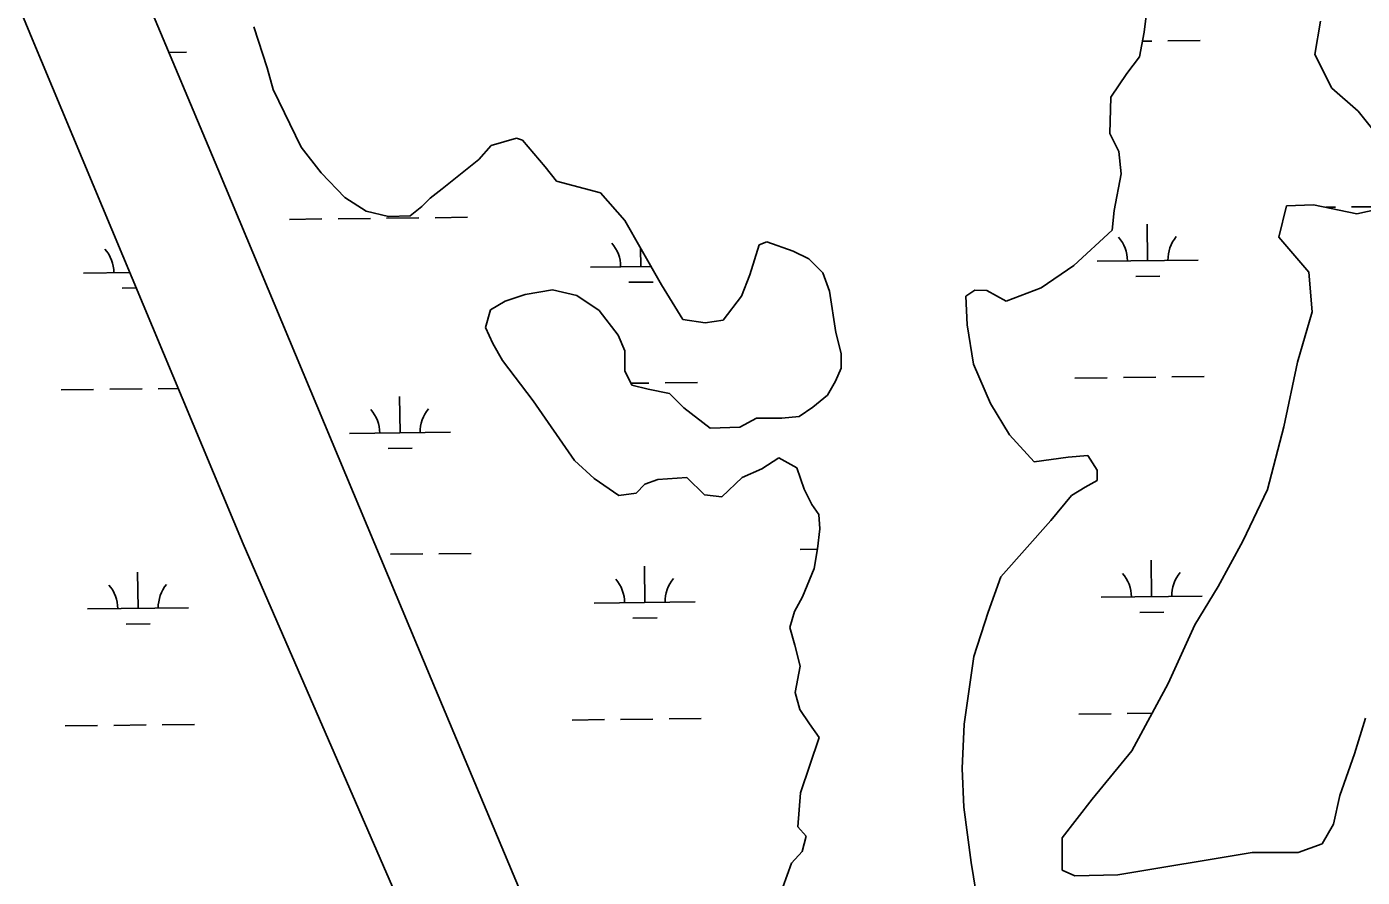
# Model space of a CAD drawing. Extents: x 3683613 to 3738215, y 469626 to 495384.
# Drawn here: x 3716813 to 3718136, y 477129 to 477971 of the extents above; entities that cross this region are included whole.
import ezdxf

# ---------------------------------------------------------------- set-up
doc = ezdxf.new("R2010")
doc.units = 0
doc.layers.add('V-TOPO-SHOR', color=7, linetype='Continuous')
doc.layers.add('V-WETL-SWMP', color=7, linetype='Continuous')

msp = doc.modelspace()

# ---------------------------------------------------------------- linework, layer by layer
at = {"layer": 'V-TOPO-SHOR'}
for p, q in [((3716679.2, 478302.6), (3716818.3, 477959.2)), ((3717002.3, 477830.7), (3716816.3, 478273.9)), ((3717919.6, 477965.8), (3717923.8, 478001.2)), ((3717038, 477971.3), (3717051, 477930.7)), ((3717915.1, 477941.4), (3717919.6, 477965.8)), ((3716818.3, 477959.2), (3717027.5, 477459.3)), ((3717902.4, 477924.8), (3717915.1, 477941.4)), ((3717051, 477930.7), (3717057, 477909.1)), ((3717886.5, 477901.6), (3717902.4, 477924.8)), ((3717057, 477909.1), (3717084.9, 477851.9)), ((3717885.5, 477865.4), (3717886.5, 477901.6)), ((3717273.1, 477853.5), (3717298.2, 477860.8)), ((3717298.2, 477860.8), (3717304.1, 477859.1)), ((3717894.5, 477847.7), (3717885.5, 477865.4)), ((3717084.9, 477851.9), (3717104.5, 477826.5)), ((3717260.7, 477839.7), (3717273.1, 477853.5)), ((3717304.1, 477859.1), (3717326.4, 477832.7)), ((3717897, 477825.6), (3717894.5, 477847.7)), ((3717224.6, 477810.9), (3717260.7, 477839.7)), ((3717213.5, 477325.8), (3717002.3, 477830.7)), ((3717104.5, 477826.5), (3717128, 477802.2)), ((3717326.4, 477832.7), (3717337.8, 477818.5)), ((3717889.9, 477789.4), (3717897, 477825.6)), ((3717212.6, 477801.5), (3717224.6, 477810.9)), ((3717337.8, 477818.5), (3717381.2, 477806.9)), ((3717381.2, 477806.9), (3717405.2, 477779.5)), ((3717128, 477802.2), (3717149.2, 477788.6)), ((3717204.3, 477793.3), (3717212.6, 477801.5)), ((3717149.2, 477788.6), (3717171.2, 477783.5)), ((3717171.2, 477783.5), (3717192.8, 477783.9)), ((3717192.8, 477783.9), (3717204.3, 477793.3)), ((3717887.8, 477769.7), (3717889.9, 477789.4)), ((3717405.2, 477779.5), (3717421.6, 477751)), ((3717850.1, 477735), (3717887.8, 477769.7)), ((3717529.3, 477725.6), (3717538.4, 477755.4)), ((3717538.4, 477755.4), (3717546.1, 477758.4)), ((3717546.1, 477758.4), (3717571.9, 477749.2)), ((3717421.6, 477751), (3717441.7, 477715.7)), ((3717571.9, 477749.2), (3717587.7, 477741.6)), ((3717587.7, 477741.6), (3717601.4, 477727.5)), ((3717601.4, 477727.5), (3717608.1, 477709.3)), ((3717817.5, 477712.7), (3717850.1, 477735)), ((3717441.7, 477715.7), (3717462.8, 477681.4)), ((3717520.8, 477704.4), (3717529.3, 477725.6)), ((3717306.7, 477706.3), (3717286.8, 477699.6)), ((3717333.7, 477710.7), (3717306.7, 477706.3)), ((3717357.9, 477705.1), (3717333.7, 477710.7)), ((3717379.9, 477690.3), (3717357.9, 477705.1)), ((3717502.7, 477680.6), (3717520.8, 477704.4)), ((3717608.1, 477709.3), (3717614.2, 477668.5)), ((3717743.2, 477704.6), (3717752, 477710.6)), ((3717744.4, 477676.1), (3717743.2, 477704.6)), ((3717752, 477710.6), (3717763.9, 477710.2)), ((3717763.9, 477710.2), (3717782.9, 477699.7)), ((3717782.9, 477699.7), (3717817.5, 477712.7)), ((3717272.3, 477691.1), (3717267.5, 477673.6)), ((3717286.8, 477699.6), (3717272.3, 477691.1)), ((3717398.7, 477665.8), (3717379.9, 477690.3)), ((3717462.8, 477681.4), (3717484.8, 477678.1)), ((3717484.8, 477678.1), (3717502.7, 477680.6)), ((3717750.5, 477637.3), (3717744.4, 477676.1)), ((3717267.5, 477673.6), (3717274.7, 477657.7)), ((3717405.4, 477650.5), (3717398.7, 477665.8)), ((3717614.2, 477668.5), (3717619.5, 477647.6)), ((3717274.7, 477657.7), (3717284.2, 477640.7)), ((3717405.3, 477630.6), (3717405.4, 477650.5)), ((3717284.2, 477640.7), (3717314.7, 477600.8)), ((3717619.5, 477647.6), (3717619.6, 477633.3)), ((3717767.5, 477598.2), (3717750.5, 477637.3)), ((3717412.3, 477616.4), (3717405.3, 477630.6)), ((3717619.6, 477633.3), (3717614, 477620.2)), ((3717428.3, 477612.3), (3717412.3, 477616.4)), ((3717449.5, 477608), (3717428.3, 477612.3)), ((3717614, 477620.2), (3717606.2, 477606.4)), ((3717314.7, 477600.8), (3717355.6, 477541.7)), ((3717463.8, 477594), (3717449.5, 477608)), ((3717606.2, 477606.4), (3717591.5, 477594.5)), ((3717786.3, 477567.1), (3717767.5, 477598.2)), ((3717489.8, 477573.8), (3717463.8, 477594)), ((3717535.7, 477583.6), (3717519.1, 477574.9)), ((3717560.8, 477583.8), (3717535.7, 477583.6)), ((3717578.1, 477585.3), (3717560.8, 477583.8)), ((3717591.5, 477594.5), (3717578.1, 477585.3)), ((3717519.1, 477574.9), (3717489.8, 477573.8)), ((3717810.6, 477540.4), (3717786.3, 477567.1)), ((3717541, 477533.7), (3717557.9, 477544.4)), ((3717557.9, 477544.4), (3717575.6, 477534.4)), ((3717844.5, 477545), (3717810.6, 477540.4)), ((3717863.7, 477546.6), (3717844.5, 477545)), ((3717873.1, 477532.4), (3717863.7, 477546.6)), ((3717355.6, 477541.7), (3717374.9, 477524.1)), ((3717521.6, 477525), (3717541, 477533.7)), ((3717575.6, 477534.4), (3717582.9, 477513.5)), ((3717873.2, 477522.1), (3717873.1, 477532.4)), ((3717374.9, 477524.1), (3717399.4, 477507.3)), ((3717416.6, 477509.6), (3717425.1, 477518.5)), ((3717425.1, 477518.5), (3717437.9, 477523)), ((3717437.9, 477523), (3717466.9, 477524.9)), ((3717466.9, 477524.9), (3717484.3, 477507.8)), ((3717501.5, 477505.7), (3717521.6, 477525)), ((3717861.2, 477515.4), (3717873.2, 477522.1)), ((3717399.4, 477507.3), (3717416.6, 477509.6)), ((3717484.3, 477507.8), (3717501.5, 477505.7)), ((3717582.9, 477513.5), (3717590.6, 477498.3)), ((3717827.2, 477482.4), (3717847.7, 477507.2)), ((3717847.7, 477507.2), (3717861.2, 477515.4)), ((3717590.6, 477498.3), (3717597.6, 477488.3)), ((3717597.6, 477488.3), (3717598.4, 477474.2)), ((3717777.8, 477426.6), (3717827.2, 477482.4)), ((3717598.4, 477474.2), (3717596, 477454.3)), ((3717027.5, 477459.3), (3717235.7, 476981.3)), ((3717596, 477454.3), (3717593, 477434.8)), ((3717593, 477434.8), (3717581.3, 477407)), ((3717765, 477391.5), (3717777.8, 477426.6)), ((3717581.3, 477407), (3717573.5, 477392.4)), ((3717573.5, 477392.4), (3717568.9, 477376.4)), ((3717750.9, 477347.9), (3717765, 477391.5)), ((3717568.9, 477376.4), (3717573.7, 477358.9)), ((3717573.7, 477358.9), (3717579, 477338.1)), ((3717741.5, 477280.7), (3717750.9, 477347.9)), ((3717579, 477338.1), (3717574, 477312.2)), ((3717425.3, 476821.7), (3717213.5, 477325.8)), ((3717574, 477312.2), (3717578.5, 477295.2)), ((3717578.5, 477295.2), (3717588.2, 477281)), ((3717588.2, 477281), (3717597.9, 477267.5)), ((3717739.3, 477236.9), (3717741.5, 477280.7)), ((3717597.9, 477267.5), (3717579.2, 477212.8)), ((3717741, 477198.5), (3717739.3, 477236.9)), ((3717579.2, 477212.8), (3717576.7, 477179.3)), ((3717748.2, 477143.7), (3717741, 477198.5)), ((3717576.7, 477179.3), (3717584.9, 477170)), ((3717584.9, 477170), (3717581, 477154.8)), ((3717581, 477154.8), (3717570.3, 477143.1)), ((3717570.3, 477143.1), (3717561.8, 477119.5)), ((3717756.6, 477093.3), (3717748.2, 477143.7))]:
    msp.add_line(p, q, dxfattribs=at)
at = {"layer": 'V-WETL-SWMP'}
for p, q in [((3716679.2, 478302.6), (3716818.3, 477959.2)), ((3717002.3, 477830.7), (3716816.3, 478273.9)), ((3717919.6, 477965.8), (3717923.8, 478001.2)), ((3717038, 477971.3), (3717051, 477930.7)), ((3717915.1, 477941.4), (3717919.6, 477965.8)), ((3718094.1, 477976.6), (3718088.8, 477943.9)), ((3716818.3, 477959.2), (3717027.5, 477459.3)), ((3717918, 477956.9), (3717927.2, 477957)), ((3717943.2, 477957.2), (3717975.2, 477957.5)), ((3716954.1, 477945.6), (3716971.4, 477945.9)), ((3717902.4, 477924.8), (3717915.1, 477941.4)), ((3718088.8, 477943.9), (3718105.5, 477910.5)), ((3717051, 477930.7), (3717057, 477909.1)), ((3717886.5, 477901.6), (3717902.4, 477924.8)), ((3717057, 477909.1), (3717084.9, 477851.9)), ((3717885.5, 477865.4), (3717886.5, 477901.6)), ((3718105.5, 477910.5), (3718131.5, 477887.5)), ((3718131.5, 477887.5), (3718157.5, 477854.9)), ((3717273.1, 477853.5), (3717298.2, 477860.8)), ((3717298.2, 477860.8), (3717304.1, 477859.1)), ((3717894.5, 477847.7), (3717885.5, 477865.4)), ((3717084.9, 477851.9), (3717104.5, 477826.5)), ((3717260.7, 477839.7), (3717273.1, 477853.5)), ((3717304.1, 477859.1), (3717326.4, 477832.7)), ((3717897, 477825.6), (3717894.5, 477847.7)), ((3717224.6, 477810.9), (3717260.7, 477839.7)), ((3717213.5, 477325.8), (3717002.3, 477830.7)), ((3717104.5, 477826.5), (3717128, 477802.2)), ((3717326.4, 477832.7), (3717337.8, 477818.5)), ((3717889.9, 477789.4), (3717897, 477825.6)), ((3717212.6, 477801.5), (3717224.6, 477810.9)), ((3717337.8, 477818.5), (3717381.2, 477806.9)), ((3717381.2, 477806.9), (3717405.2, 477779.5)), ((3717128, 477802.2), (3717149.2, 477788.6)), ((3717204.3, 477793.3), (3717212.6, 477801.5)), ((3718060.7, 477793.9), (3718053, 477762.8)), ((3718087.2, 477795), (3718060.7, 477793.9)), ((3718130.1, 477786.1), (3718087.2, 477795)), ((3717073.4, 477780.5), (3717105.4, 477780.9)), ((3717121.4, 477781.1), (3717153.4, 477781.5)), ((3717149.2, 477788.6), (3717171.2, 477783.5)), ((3717169.4, 477781.6), (3717201.4, 477782)), ((3717171.2, 477783.5), (3717192.8, 477783.9)), ((3717192.8, 477783.9), (3717204.3, 477793.3)), ((3717217.4, 477782.2), (3717249.4, 477782.6)), ((3717887.8, 477769.7), (3717889.9, 477789.4)), ((3718099.5, 477792.5), (3718109.1, 477792.6)), ((3718125.1, 477792.8), (3718157.1, 477793.1)), ((3718158.9, 477792.2), (3718130.1, 477786.1)), ((3717405.2, 477779.5), (3717421.6, 477751)), ((3717850.1, 477735), (3717887.8, 477769.7)), ((3717923.1, 477739.7), (3717922.7, 477775.7)), ((3717529.3, 477725.6), (3717538.4, 477755.4)), ((3717538.4, 477755.4), (3717546.1, 477758.4)), ((3717546.1, 477758.4), (3717571.9, 477749.2)), ((3718053, 477762.8), (3718082.7, 477728.3)), ((3717421.3, 477733.8), (3717421, 477752)), ((3717421.6, 477751), (3717441.7, 477715.7)), ((3717571.9, 477749.2), (3717587.7, 477741.6)), ((3717587.7, 477741.6), (3717601.4, 477727.5)), ((3716869.4, 477727.4), (3716915.1, 477727.9)), ((3717371.3, 477733.2), (3717431.3, 477733.9)), ((3717601.4, 477727.5), (3717608.1, 477709.3)), ((3717817.5, 477712.7), (3717850.1, 477735)), ((3717873.1, 477739.1), (3717973.1, 477740.3)), ((3718082.7, 477728.3), (3718085.9, 477688.9)), ((3717409.4, 477718.3), (3717433.4, 477718.5)), ((3717441.7, 477715.7), (3717462.8, 477681.4)), ((3717520.8, 477704.4), (3717529.3, 477725.6)), ((3717911.3, 477724.1), (3717935.3, 477724.4)), ((3716907.6, 477712.4), (3716921.5, 477712.6)), ((3717306.7, 477706.3), (3717286.8, 477699.6)), ((3717333.7, 477710.7), (3717306.7, 477706.3)), ((3717357.9, 477705.1), (3717333.7, 477710.7)), ((3717379.9, 477690.3), (3717357.9, 477705.1)), ((3717502.7, 477680.6), (3717520.8, 477704.4)), ((3717608.1, 477709.3), (3717614.2, 477668.5)), ((3717743.2, 477704.6), (3717752, 477710.6)), ((3717744.4, 477676.1), (3717743.2, 477704.6)), ((3717752, 477710.6), (3717763.9, 477710.2)), ((3717763.9, 477710.2), (3717782.9, 477699.7)), ((3717782.9, 477699.7), (3717817.5, 477712.7)), ((3717272.3, 477691.1), (3717267.5, 477673.6)), ((3717286.8, 477699.6), (3717272.3, 477691.1)), ((3717398.7, 477665.8), (3717379.9, 477690.3)), ((3718085.9, 477688.9), (3718071.6, 477639.1)), ((3717462.8, 477681.4), (3717484.8, 477678.1)), ((3717484.8, 477678.1), (3717502.7, 477680.6)), ((3717750.5, 477637.3), (3717744.4, 477676.1)), ((3717267.5, 477673.6), (3717274.7, 477657.7)), ((3717405.4, 477650.5), (3717398.7, 477665.8)), ((3717614.2, 477668.5), (3717619.5, 477647.6)), ((3717274.7, 477657.7), (3717284.2, 477640.7)), ((3717405.3, 477630.6), (3717405.4, 477650.5)), ((3717284.2, 477640.7), (3717314.7, 477600.8)), ((3717619.5, 477647.6), (3717619.6, 477633.3)), ((3717767.5, 477598.2), (3717750.5, 477637.3)), ((3718071.6, 477639.1), (3718058, 477575.3)), ((3717412.3, 477616.4), (3717405.3, 477630.6)), ((3717619.6, 477633.3), (3717614, 477620.2)), ((3717851.1, 477623.4), (3717883.1, 477623.8)), ((3717899.1, 477623.9), (3717931.1, 477624.3)), ((3717947.1, 477624.5), (3717979.1, 477624.9)), ((3716847.3, 477611.7), (3716879.3, 477612.1)), ((3716895.3, 477612.3), (3716927.3, 477612.6)), ((3716943.3, 477612.8), (3716963.2, 477613.1)), ((3717411.4, 477618.3), (3717429.2, 477618.5)), ((3717428.3, 477612.3), (3717412.3, 477616.4)), ((3717449.5, 477608), (3717428.3, 477612.3)), ((3717445.2, 477618.7), (3717477.2, 477619)), ((3717614, 477620.2), (3717606.2, 477606.4)), ((3717182.7, 477569.2), (3717182.3, 477605.2)), ((3717314.7, 477600.8), (3717355.6, 477541.7)), ((3717463.8, 477594), (3717449.5, 477608)), ((3717606.2, 477606.4), (3717591.5, 477594.5)), ((3717786.3, 477567.1), (3717767.5, 477598.2)), ((3717489.8, 477573.8), (3717463.8, 477594)), ((3717535.7, 477583.6), (3717519.1, 477574.9)), ((3717560.8, 477583.8), (3717535.7, 477583.6)), ((3717578.1, 477585.3), (3717560.8, 477583.8)), ((3717591.5, 477594.5), (3717578.1, 477585.3)), ((3717132.7, 477568.6), (3717232.7, 477569.8)), ((3717519.1, 477574.9), (3717489.8, 477573.8)), ((3718058, 477575.3), (3718041.9, 477513)), ((3717810.6, 477540.4), (3717786.3, 477567.1)), ((3717170.9, 477553.6), (3717194.9, 477553.9)), ((3717541, 477533.7), (3717557.9, 477544.4)), ((3717557.9, 477544.4), (3717575.6, 477534.4)), ((3717844.5, 477545), (3717810.6, 477540.4)), ((3717863.7, 477546.6), (3717844.5, 477545)), ((3717873.1, 477532.4), (3717863.7, 477546.6)), ((3717355.6, 477541.7), (3717374.9, 477524.1)), ((3717521.6, 477525), (3717541, 477533.7)), ((3717575.6, 477534.4), (3717582.9, 477513.5)), ((3717873.2, 477522.1), (3717873.1, 477532.4)), ((3717374.9, 477524.1), (3717399.4, 477507.3)), ((3717416.6, 477509.6), (3717425.1, 477518.5)), ((3717425.1, 477518.5), (3717437.9, 477523)), ((3717437.9, 477523), (3717466.9, 477524.9)), ((3717466.9, 477524.9), (3717484.3, 477507.8)), ((3717501.5, 477505.7), (3717521.6, 477525)), ((3717861.2, 477515.4), (3717873.2, 477522.1)), ((3717399.4, 477507.3), (3717416.6, 477509.6)), ((3717484.3, 477507.8), (3717501.5, 477505.7)), ((3717582.9, 477513.5), (3717590.6, 477498.3)), ((3717827.2, 477482.4), (3717847.7, 477507.2)), ((3717847.7, 477507.2), (3717861.2, 477515.4)), ((3718041.9, 477513), (3718017.3, 477461.9)), ((3717590.6, 477498.3), (3717597.6, 477488.3)), ((3717597.6, 477488.3), (3717598.4, 477474.2)), ((3717777.8, 477426.6), (3717827.2, 477482.4)), ((3717598.4, 477474.2), (3717596, 477454.3)), ((3717027.5, 477459.3), (3717235.7, 476981.3)), ((3717221.2, 477449.5), (3717253.2, 477449.9)), ((3717579.1, 477453.7), (3717596, 477453.9)), ((3717596, 477454.3), (3717593, 477434.8)), ((3718017.3, 477461.9), (3717993, 477417.2)), ((3717173.2, 477449), (3717205.2, 477449.4)), ((3717425.1, 477401.2), (3717424.7, 477437.2)), ((3717927, 477407), (3717926.6, 477443)), ((3716923.3, 477395.3), (3716922.8, 477431.3)), ((3717593, 477434.8), (3717581.3, 477407)), ((3717765, 477391.5), (3717777.8, 477426.6)), ((3717993, 477417.2), (3717969.8, 477379)), ((3717375.1, 477400.6), (3717475.1, 477401.8)), ((3717581.3, 477407), (3717573.5, 477392.4)), ((3717877, 477406.4), (3717977, 477407.6)), ((3716873.3, 477394.8), (3716973.3, 477395.9)), ((3717413.3, 477385.6), (3717437.3, 477385.9)), ((3717573.5, 477392.4), (3717568.9, 477376.4)), ((3717750.9, 477347.9), (3717765, 477391.5)), ((3717915.2, 477391.4), (3717939.2, 477391.7)), ((3716911.4, 477379.8), (3716935.4, 477380)), ((3717568.9, 477376.4), (3717573.7, 477358.9)), ((3717969.8, 477379), (3717943.3, 477321.2)), ((3717573.7, 477358.9), (3717579, 477338.1)), ((3717741.5, 477280.7), (3717750.9, 477347.9)), ((3717579, 477338.1), (3717574, 477312.2)), ((3717425.3, 476821.7), (3717213.5, 477325.8)), ((3717943.3, 477321.2), (3717907.5, 477254.3)), ((3717574, 477312.2), (3717578.5, 477295.2)), ((3717578.5, 477295.2), (3717588.2, 477281)), ((3717854.9, 477290.7), (3717886.9, 477291.1)), ((3717902.9, 477291.3), (3717927.4, 477291.6)), ((3716851.2, 477279.1), (3716883.2, 477279.4)), ((3716899.2, 477279.6), (3716931.2, 477280)), ((3716947.2, 477280.2), (3716979.2, 477280.5)), ((3717353.1, 477284.9), (3717385.1, 477285.3)), ((3717401.1, 477285.5), (3717433.1, 477285.8)), ((3717449.1, 477286), (3717481.1, 477286.4)), ((3717588.2, 477281), (3717597.9, 477267.5)), ((3717739.3, 477236.9), (3717741.5, 477280.7)), ((3718127.8, 477251.4), (3718138.9, 477286.7)), ((3717597.9, 477267.5), (3717579.2, 477212.8)), ((3717907.5, 477254.3), (3717868.2, 477206.6)), ((3718113.5, 477210.3), (3718127.8, 477251.4)), ((3717741, 477198.5), (3717739.3, 477236.9)), ((3717579.2, 477212.8), (3717576.7, 477179.3)), ((3717748.2, 477143.7), (3717741, 477198.5)), ((3717868.2, 477206.6), (3717838.4, 477168.3)), ((3718107.2, 477181.9), (3718113.5, 477210.3)), ((3717576.7, 477179.3), (3717584.9, 477170)), ((3718096, 477162.4), (3718107.2, 477181.9)), ((3717584.9, 477170), (3717581, 477154.8)), ((3717838.4, 477168.3), (3717838.6, 477136.3)), ((3718072, 477153.7), (3718096, 477162.4)), ((3717581, 477154.8), (3717570.3, 477143.1)), ((3717893.7, 477131.5), (3718026.7, 477153.7)), ((3718026.7, 477153.7), (3718072, 477153.7)), ((3717570.3, 477143.1), (3717561.8, 477119.5)), ((3717756.6, 477093.3), (3717748.2, 477143.7)), ((3717838.6, 477136.3), (3717851.1, 477130.7)), ((3717851.1, 477130.7), (3717893.7, 477131.5))]:
    msp.add_line(p, q, dxfattribs=at)
for centre, start, end in [((3717366, 477733.7), 359.8949, 41.4385), ((3717867.9, 477739.5), 359.8949, 41.4385), ((3717978.4, 477740.8), 139.8949, 181.4385), ((3716864.1, 477727.8), 359.8949, 41.4385), ((3717127.4, 477569), 359.8949, 41.4385), ((3717237.9, 477570.3), 139.8949, 181.4385), ((3717369.9, 477401), 359.8949, 41.4385), ((3717480.4, 477402.3), 139.8949, 181.4385), ((3717871.8, 477406.8), 359.8949, 41.4385), ((3717982.2, 477408.1), 139.8949, 181.4385), ((3716868, 477395.2), 359.8949, 41.4385), ((3716978.5, 477396.5), 139.8949, 181.4385)]:
    msp.add_arc(centre, 35.2, start, end, dxfattribs=at)

doc.saveas('drawing.dxf')
